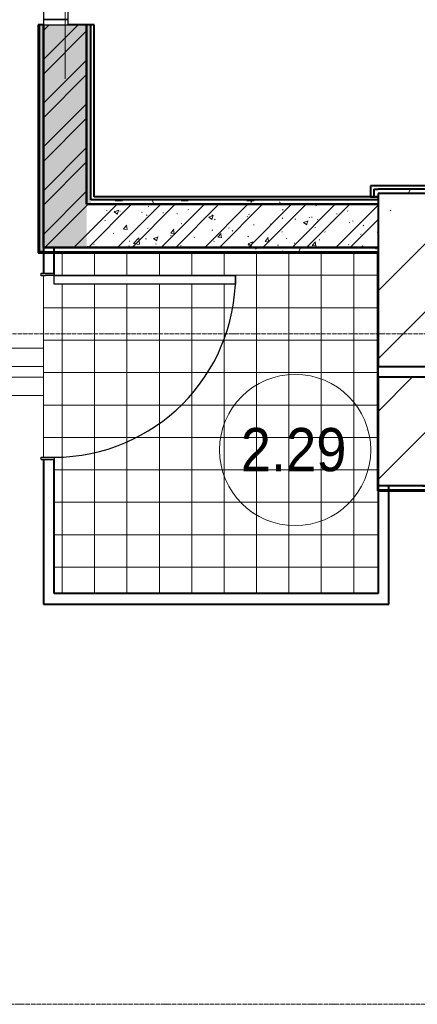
# Model space of a CAD drawing. Header units: millimetres. Extents: x -135639 to 224623, y -383017 to -59102.
# Tile 387 of 494: x 123103 to 124945, y -162821 to -158268. Entities that reach past the tile are written whole.
import ezdxf

# ---------------------------------------------------------------- set-up
doc = ezdxf.new("R2010")
doc.units = ezdxf.units.MM
doc.linetypes.add('Линия сетки', pattern=[25, 20, -2.5, 0, -2.5])
for name, color, linetype, lineweight in [('A-000-M_MASS', 7, 'Continuous', 18), ('A-010-A_ROOM', 7, 'Continuous', 20), ('A-200-M_WALL', 7, 'Continuous', 18), ('A-200-M_WALL_INT', 7, 'Continuous', 18), ('A-200-M_WALL_PAT', 7, 'Continuous', 40), ('A-325-M_DOOR', 7, 'Continuous', 18), ('A-325-M_DOOR__FRAME', 7, 'Continuous', 30), ('A-325-M_DOOR_PANEL', 7, 'Continuous', 30), ('A-350-H_CEILING', 7, 'Continuous', 18), ('A-350-M_CEILING', 7, 'Continuous', 18), ('S-280-M_COLUMN', 7, 'Continuous', 18), ('S-280-M_STRUCT_FRAME', 7, 'Continuous', 18), ('Z-030-M_GRID', 7, 'Continuous', 9)]:
    doc.layers.add(name, color=color, linetype=linetype, lineweight=lineweight)
doc.styles.add('Arial_2', font='arial.ttf', dxfattribs={"width": 0.9, "height": 400})
pattern_1 = [(50, (0, 0), (218.62117, -19.1268), [22.86, -251.46]), (355, (0, 0), (-42.29187, 229.2684), [18.288, -201.168]), (100.451, (18.22, -1.6), (176.33107, 210.13963), [19.428, -213.708]), (46.184, (0, 60.96), (325.29495, -50.45164), [34.29, -377.19]), (96.636, (27.1, 56.76), (284.883, 296.91266), [29.142, -320.562]), (351.184, (0, 60.96), (284.8858, 296.9107), [27.432, -301.752]), (21, (30.48, 45.72), (181.93753, -122.71832), [22.86, -251.46]), (326, (30.48, 45.72), (74.16223, 221.02618), [18.288, -201.168]), (71.451, (45.64, 35.5), (256.10035, 98.30526), [19.428, -213.708]), (37.5, (0, 0), (3.70639, 101.465895), [3.353, -195.377, 3.353, -200.863, -201.93]), (37.5, (0, 0), (3.70639, 101.465895), [-402.946, 3.353, -198.577]), (7.5, (0, 0), (80.18358, 120.21653), [3.353, -113.081, 3.353, -190.805, -76.962]), (7.5, (0, 0), (80.18358, 120.21653), [-310.591, 3.353, -73.609]), (327.5, (-67.97, 0), (162.708646, -6.87497), [3.353, -72.847, 3.353, -234.391, -315.468]), (327.5, (-67.97, 0), (162.708646, -6.87497), [-313.944, 3.353, -312.115]), (317.5, (-98.45, 0), (177.75468, 30.51183), [3.353, -95.707, 3.353, -154.534, -224.028]), (317.5, (-98.45, 0), (177.75468, 30.51183), [-256.946, 3.353, -220.675])]
pattern_2 = [(45, (0, 0), (-101.02788, 101.02788), []), (45, (67.35, 0), (-101.02788, 101.02788), [])]
pattern_3 = [(0, (0, 0), (406.4, 101.6), [33.528, -271.272, 33.528, -271.272, -1625.6]), (0, (0, 0), (406.4, 101.6), [-609.6, 33.528, -576.072, 33.528, -271.272, -711.2]), (0, (0, 0), (406.4, 101.6), [-1524, 33.528, -169.672, 33.528, -474.472]), (120, (152.4, 50.8), (-291.18818, 301.152724), [33.528, -271.272, 33.528, -271.272, -1625.6]), (120, (152.4, 50.8), (-291.18818, 301.152724), [-609.6, 33.528, -576.072, 33.528, -271.272, -711.2]), (120, (152.4, 50.8), (-291.18818, 301.152724), [-1524, 33.528, -169.672, 33.528, -474.472]), (240, (203.2, 254), (-115.21182, -402.752724), [33.528, -271.272, 33.528, -271.272, -1625.6]), (240, (203.2, 254), (-115.21182, -402.752724), [-609.6, 33.528, -576.072, 33.528, -271.272, -711.2]), (240, (203.2, 254), (-115.21182, -402.752724), [-1524, 33.528, -169.672, 33.528, -474.472])]

# ---------------------------------------------------------------- blocks, each defined once
blk = doc.blocks.new('101_Дверь_Двупольная - _ПЧ_Мет_1300х2000_Тех помещения_EI60_Л-4456895-B1_-7_650_')
at = {"layer": 'A-325-M_DOOR', "color": 253, "lineweight": 30, "true_color": 0xaaaaaa}
for p, q in [((-750, 100), (-775, 100)), ((-775, 100), (-775, -15)), ((-750, -15), (-750, 100)), ((775, 100), (750, 100)), ((750, 100), (750, -15)), ((775, -15), (775, 100)), ((-775, -15), (-750, -15)), ((750, -15), (775, -15))]:
    blk.add_line(p, q, dxfattribs=at)
at = {"layer": 'A-325-M_DOOR__FRAME', "color": 253, "true_color": 0xaaaaaa}
for p, q in [((-690, 100), (-750, 100)), ((-750, 100), (-750, -15)), ((-690, 60), (-690, 100)), ((750, 100), (690, 100)), ((690, 100), (690, 60)), ((750, -15), (750, 100)), ((-680, 60), (-690, 60)), ((-680, -15), (-680, 60)), ((690, 60), (680, 60)), ((680, 60), (680, -15)), ((-750, -15), (-680, -15)), ((680, -15), (750, -15))]:
    blk.add_line(p, q, dxfattribs=at)
at = {"layer": 'A-325-M_DOOR_PANEL', "color": 253, "true_color": 0xaaaaaa}
for p, q in [((690, 1040), (650, 1040)), ((650, 1040), (650, 100)), ((690, 100), (690, 1040)), ((-650, 540), (-690, 540)), ((-690, 540), (-690, 100)), ((-650, 100), (-650, 540)), ((-690, 100), (-650, 100)), ((650, 100), (690, 100))]:
    blk.add_line(p, q, dxfattribs=at)
at = {"layer": 'A-325-M_DOOR_PANEL', "color": 253, "lineweight": 18, "true_color": 0xaaaaaa}
for centre, radius, start, end in [((690, 100), 940, 90, 180), ((-690, 100), 440, 360, 90)]:
    blk.add_arc(centre, radius, start, end, dxfattribs=at)
blk = doc.blocks.new('101_Дверь_Однопольная - _ПЧ_800х2000_ПХА_Пр-4230499-B1_-7_650_')
at = {"layer": 'A-325-M_DOOR', "color": 253, "lineweight": 30, "true_color": 0xaaaaaa}
for p, q in [((-431, 25), (-430, 25)), ((-431, -35), (-431, 25)), ((-430, 25), (-430, -35)), ((430, -35), (430, 25)), ((430, 25), (431, 25)), ((431, 25), (431, -35)), ((-430, -35), (-431, -35)), ((431, -35), (430, -35))]:
    blk.add_line(p, q, dxfattribs=at)
at = {"layer": 'A-325-M_DOOR__FRAME', "color": 253, "true_color": 0xaaaaaa}
for p, q in [((-430, 25), (-420, 25)), ((-430, -35), (-430, 25)), ((-420, 25), (-420, -15)), ((420, 25), (430, 25)), ((420, -15), (420, 25)), ((430, 25), (430, -35)), ((-419, -35), (-430, -35)), ((-420, -15), (-419, -15)), ((-419, -15), (-419, -35)), ((419, -15), (420, -15)), ((419, -35), (419, -15)), ((430, -35), (419, -35))]:
    blk.add_line(p, q, dxfattribs=at)
at = {"layer": 'A-325-M_DOOR_PANEL', "color": 253, "true_color": 0xaaaaaa}
for p, q in [((-420, 865), (-380, 865)), ((-420, 25), (-420, 865)), ((-380, 865), (-380, 25)), ((-380, 25), (-420, 25))]:
    blk.add_line(p, q, dxfattribs=at)
blk.add_arc((-420, 25), 840, 0, 90, dxfattribs=at)
blk = doc.blocks.new('ПР - _ПЧ_1550_200_Оп250-250_Шаг300_Арм16_Арм10-3251959-B1_-7_650_')
at = {"layer": 'S-280-M_STRUCT_FRAME', "color": 21, "true_color": 0xffaaaa}
for p, q in [((-1025, 0), (1025, 0)), ((-1025, 0), (-775, 0)), ((-680, 0), (680, 0)), ((-680, 0), (680, 0)), ((775, 0), (1025, 0))]:
    blk.add_line(p, q, dxfattribs=at)
blk = doc.blocks.new('CP_ДШ_Hanytex_TopJoint 24C - CP_ДШ_Hanytex_TopJoint 24C-V128-B1_-7_650_')
at = {"layer": 'A-000-M_MASS', "color": 253, "true_color": 0xaaaaaa}
for p, q in [((3100, 110), (1550, 110)), ((3100, 25), (1550, 25)), ((3100, -25), (3100, 25)), ((3100, 25), (3100, -110)), ((1550, -25), (3100, -25)), ((3100, -110), (1550, -110))]:
    blk.add_line(p, q, dxfattribs=at)
blk = doc.blocks.new('135_SLK_GD_AR_rvt-1-B1_-7_650_')
at = {"layer": 'A-200-M_WALL_PAT', "lineweight": 9, "true_color": 0xaaaaaa}
h = blk.add_hatch(dxfattribs=at)
h.set_pattern_fill('FP_11', color=253, style=0, pattern_type=2)
h.set_pattern_definition(pattern_3)
h.paths.add_polyline_path([(131330, 33480), (131350, 33480), (131350, 34530), (131330, 34530), (131330, 33749.2)])
h.paths.add_polyline_path([(131330, 36080), (131350, 36080), (131350, 45800), (131330, 45800), (131330, 37741.1)])
h = blk.add_hatch(dxfattribs=at)
h.set_pattern_fill('FP_1', color=253, style=0, pattern_type=2)
h.set_pattern_definition(pattern_1)
h.paths.add_polyline_path([(131400, 33500), (131550, 33500), (131550, 34530), (131350, 34530), (131350, 33500)])
h.paths.add_polyline_path([(131465, 36080), (131550, 36080), (131550, 45800), (131350, 45800), (131350, 36080)])
h = blk.add_hatch(dxfattribs=at)
h.set_pattern_fill('FP_2', color=253, style=0, pattern_type=2)
h.set_pattern_definition(pattern_2)
h.paths.add_polyline_path([(131400, 33500), (131550, 33500), (131550, 34530), (131350, 34530), (131350, 33500)])
h.paths.add_polyline_path([(131465, 36080), (131550, 36080), (131550, 45800), (131350, 45800), (131350, 36080)])
h = blk.add_hatch(dxfattribs=at)
h.set_pattern_fill('FP_11', color=253, style=0, pattern_type=2)
h.set_pattern_definition(pattern_3)
h.paths.add_polyline_path([(131550, 33700), (131570, 33700), (131570, 34530), (131550, 34530), (131550, 33749.2)])
h.paths.add_polyline_path([(131570, 36080), (131570, 45780), (131550, 45780), (131550, 36080)])
h = blk.add_hatch(dxfattribs=at)
h.set_pattern_fill('FP_11', color=253, style=0, pattern_type=2)
h.set_pattern_definition(pattern_3)
h.paths.add_polyline_path([(136570, 33750), (136570, 33770), (132900, 33770), (132900, 33750), (136550, 33750)])
h = blk.add_hatch(dxfattribs=at)
h.set_pattern_fill('FP_1', color=253, style=0, pattern_type=2)
h.set_pattern_definition(pattern_1)
h.paths.add_polyline_path([(132900, 33500), (132900, 33700), (131550, 33700), (131550, 33500), (131590, 33500)])
h = blk.add_hatch(dxfattribs=at)
h.set_pattern_fill('FP_2', color=253, style=0, pattern_type=2)
h.set_pattern_definition(pattern_2)
h.paths.add_polyline_path([(132900, 33500), (132900, 33700), (131550, 33700), (131550, 33500), (131590, 33500)])
h = blk.add_hatch(dxfattribs=at)
h.set_pattern_fill('FP_11', color=253, style=0, pattern_type=2)
h.set_pattern_definition(pattern_3)
h.paths.add_polyline_path([(132900, 33700), (132900, 33720), (131570, 33720), (131570, 33700), (131590, 33700)])
h = blk.add_hatch(dxfattribs=at)
h.set_pattern_fill('FP_11', color=253, style=0, pattern_type=2)
h.set_pattern_definition(pattern_3)
h.paths.add_polyline_path([(132900, 33480), (132900, 33500), (131350, 33500), (131350, 33480), (131590, 33480)])
h = blk.add_hatch(dxfattribs=at)
h.set_pattern_fill('FP_11', color=253, style=0, pattern_type=2)
h.set_pattern_definition(pattern_3)
h.paths.add_polyline_path([(134055, 32380), (134060, 32380), (134060, 32400), (132900, 32400), (132900, 32380), (133473, 32380)])
at = {"layer": 'A-350-H_CEILING', "true_color": 0xaaaaaa}
h = blk.add_hatch(dxfattribs=at)
h.set_pattern_fill('FP_13', color=253, style=0, pattern_type=2)
h.set_pattern_definition([(0, (0, 0), (0, 150), []), (90, (0, 0), (-150, 9e-15), [])])
h.paths.add_polyline_path([(131400, 33370), (132240, 33370), (132240, 33330), (131400, 33330), (131400, 33369)])
h.paths.add_polyline_path([(131400, 31900), (132900, 31900), (132900, 33475), (131400, 33475), (131400, 33370), (131350, 33369), (131350, 32531), (131400, 32530), (131400, 32418.6)])
at = {"layer": 'A-200-M_WALL', "color": 253, "lineweight": 40, "true_color": 0xaaaaaa}
for p, q in [((131330, 34530), (131330, 33480)), ((131350, 34530), (131350, 33500)), ((131350, 33500), (131350, 34530)), ((131550, 33700), (131550, 34530)), ((131550, 34530), (131550, 33700)), ((131570, 33720), (131570, 34530)), ((132880, 33770), (132900, 33770)), ((132880, 33770), (132880, 33735)), ((136570, 33770), (132900, 33770)), ((131585, 33720), (131570, 33720)), ((131570, 33700), (131585, 33700)), ((132900, 33720), (131585, 33720)), ((132900, 33700), (131585, 33700)), ((131585, 33700), (132900, 33700)), ((131350, 33480), (131330, 33480)), ((131350, 33500), (131400, 33500)), ((131400, 33500), (131350, 33500)), ((131350, 33480), (132900, 33480)), ((132900, 32380), (134055, 32380))]:
    blk.add_line(p, q, dxfattribs=at)
at = {"layer": 'A-200-M_WALL_INT', "color": 253, "lineweight": 40, "true_color": 0xaaaaaa}
for p, q in [((131350, 34530), (131325, 34530)), ((131325, 34530), (131325, 33475)), ((131550, 34530), (131465, 34530)), ((131585, 34530), (131550, 34530)), ((131585, 33735), (131585, 34530)), ((132880, 33785), (132865, 33785)), ((132865, 33785), (132865, 33735)), ((132900, 33785), (132880, 33785)), ((136585, 33785), (132900, 33785)), ((131585, 33700), (131550, 33700)), ((131550, 33700), (131570, 33700)), ((132900, 33735), (131585, 33735)), ((132865, 33735), (132900, 33735)), ((131325, 33475), (131330, 33475)), ((131330, 33475), (131350, 33475)), ((131350, 33500), (131350, 33381)), ((132900, 33500), (131350, 33500)), ((131350, 33475), (132900, 33475)), ((131400, 33500), (131550, 33500)), ((131400, 33381), (131400, 33500)), ((131550, 33500), (132900, 33500)), ((132900, 33475), (132898, 33475)), ((132898, 33475), (132898, 32375)), ((132900, 32900), (132900, 32950)), ((131350, 32519), (131350, 31900)), ((131400, 31900), (131400, 32519)), ((132900, 32400), (132900, 31900)), ((132900, 32400), (132900, 32375)), ((132900, 32375), (132900, 32400)), ((132950, 31900), (132950, 32400)), ((132898, 32375), (132900, 32375)), ((132900, 32375), (134055, 32375)), ((131350, 31900), (131350, 31850)), ((132900, 31900), (131400, 31900)), ((132950, 31850), (132950, 31900)), ((131350, 31850), (132950, 31850))]:
    blk.add_line(p, q, dxfattribs=at)
at = {"layer": 'A-350-M_CEILING', "color": 253, "true_color": 0xaaaaaa}
for p, q in [((131350, 33369), (131350, 32531)), ((132900, 32900), (132900, 32950))]:
    blk.add_line(p, q, dxfattribs=at)
at = {"layer": 'A-000-M_MASS', "color": 253, "lineweight": 18, "true_color": 0xaaaaaa, "rotation": 180}
blk.add_blockref('CP_ДШ_Hanytex_TopJoint 24C - CP_ДШ_Hanytex_TopJoint 24C-V128-B1_-7_650_', (132900, 32925), dxfattribs=at)
at = {"layer": 'A-325-M_DOOR', "color": 253, "lineweight": 18, "true_color": 0xaaaaaa}
for name, p, rotation in [('101_Дверь_Двупольная - _ПЧ_Мет_1300х2000_Тех помещения_EI60_Л-4456895-B1_-7_650_', (131450, 35305), 89.99999999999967), ('101_Дверь_Однопольная - _ПЧ_800х2000_ПХА_Пр-4230499-B1_-7_650_', (131375, 32950), 270)]:
    blk.add_blockref(name, p, dxfattribs=dict(at, rotation=rotation))
at = {"layer": 'S-280-M_STRUCT_FRAME', "color": 253, "lineweight": 18, "true_color": 0xaaaaaa, "rotation": 89.99999999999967}
blk.add_blockref('ПР - _ПЧ_1550_200_Оп250-250_Шаг300_Арм16_Арм10-3251959-B1_-7_650_', (131450, 35305), dxfattribs=at)
blk = doc.blocks.new('Бетон-Прямоугольная-Колонна - CLM_Подземные этажи_В40-500х800-V201-B1_-7_650_')
at = {"layer": 'S-280-M_COLUMN', "lineweight": 9, "true_color": 0xaaaaaa}
h = blk.add_hatch(dxfattribs=at)
h.set_pattern_fill('FP_87', color=253, style=0, pattern_type=2)
h.set_pattern_definition([(45, (-133150, -33350), (-314.309, 314.309), []), (45, (-132835.7, -33350), (-314.309, 314.309), [555.625, -111.125, 3.353, -107.772])])
h.paths.add_polyline_path([(250, -400), (250, 400), (-250, 399.2), (-250, -400)])
at = {"layer": 'S-280-M_COLUMN', "color": 253, "lineweight": 40, "true_color": 0xaaaaaa}
for p, q in [((250, 400), (-250, 400)), ((-250, 400), (-250, -400)), ((250, -400), (250, 400)), ((-250, -400), (250, -400))]:
    blk.add_line(p, q, dxfattribs=at)
blk = doc.blocks.new('135_SLK_GD_KR_rvt-1-B1_-7_650_')
at = {"layer": 'S-280-M_COLUMN', "color": 253, "lineweight": 18, "true_color": 0xaaaaaa}
blk.add_blockref('Бетон-Прямоугольная-Колонна - CLM_Подземные этажи_В40-500х800-V201-B1_-7_650_', (133150, 33350), dxfattribs=at)
blk = doc.blocks.new('Бетон-Прямоугольная-Колонна - CLM_Подземные этажи_В50-500х500-V323-B1_-7_650_')
at = {"layer": 'S-280-M_COLUMN', "lineweight": 9, "true_color": 0xaaaaaa}
h = blk.add_hatch(dxfattribs=at)
h.set_pattern_fill('FP_227', color=253, style=0, pattern_type=2)
h.set_pattern_definition([(45, (-133150, -32650), (-314.309, 314.309), []), (45, (-132835.7, -32650), (-314.309, 314.309), [555.625, -111.125, 3.353, -107.772])])
h.paths.add_polyline_path([(250, -250), (250, 250), (-250, 250), (-250, -250)])
at = {"layer": 'S-280-M_COLUMN', "color": 253, "lineweight": 40, "true_color": 0xaaaaaa}
for p, q in [((250, 250), (-250, 250)), ((-250, 250), (-250, -250)), ((250, -250), (250, 250)), ((-250, -250), (250, -250))]:
    blk.add_line(p, q, dxfattribs=at)
blk = doc.blocks.new('135_SLK_K4_KR_rvt-1-B1_-7_650_')
at = {"layer": 'S-280-M_COLUMN', "color": 253, "lineweight": 18, "true_color": 0xaaaaaa}
blk.add_blockref('Бетон-Прямоугольная-Колонна - CLM_Подземные этажи_В50-500х500-V323-B1_-7_650_', (133150, 32650), dxfattribs=at)
blk = doc.blocks.new('050_Марка_Помещение - Номер-620969-B1_-7_650_')
at = {"layer": 'A-010-A_ROOM', "color": 253, "true_color": 0xaaaaaa}
blk.add_circle((0, 0), 3.5, dxfattribs=at)
blk = doc.blocks.new('-1 эт')
at = {"layer": 'Z-030-M_GRID', "color": 253, "linetype": 'Линия сетки', "true_color": 0xaaaaaa}
for p, q in [((155949.6, 33100), (-3680.1, 33100)), ((154680.9, 30000), (-3680.1, 30000))]:
    blk.add_line(p, q, dxfattribs=at)
at = {"lineweight": 5}
for name in ['135_SLK_GD_KR_rvt-1-B1_-7_650_', '135_SLK_GD_AR_rvt-1-B1_-7_650_', '135_SLK_K4_KR_rvt-1-B1_-7_650_']:
    blk.add_blockref(name, (0, 0), dxfattribs=at)
at = {"layer": 'A-010-A_ROOM', "color": 253, "true_color": 0xaaaaaa, "xscale": 99.99999999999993, "yscale": 99.99999999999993, "zscale": 99.99999999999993}
blk.add_blockref('050_Марка_Помещение - Номер-620969-B1_-7_650_', (132515.9, 32563.6), dxfattribs=at)
at = {"layer": 'A-010-A_ROOM', "color": 253, "lineweight": 9, "true_color": 0xaaaaaa, "insert": (132264.1, 32665.4), "char_height": 200, "width": 606.076, "attachment_point": 1, "style": 'Arial_2'}
blk.add_mtext('2.29', dxfattribs=at)

msp = doc.modelspace()

# ---------------------------------------------------------------- block references
msp.add_blockref('-1 эт', (-8136.8, -192821.5))

doc.saveas('drawing.dxf')
